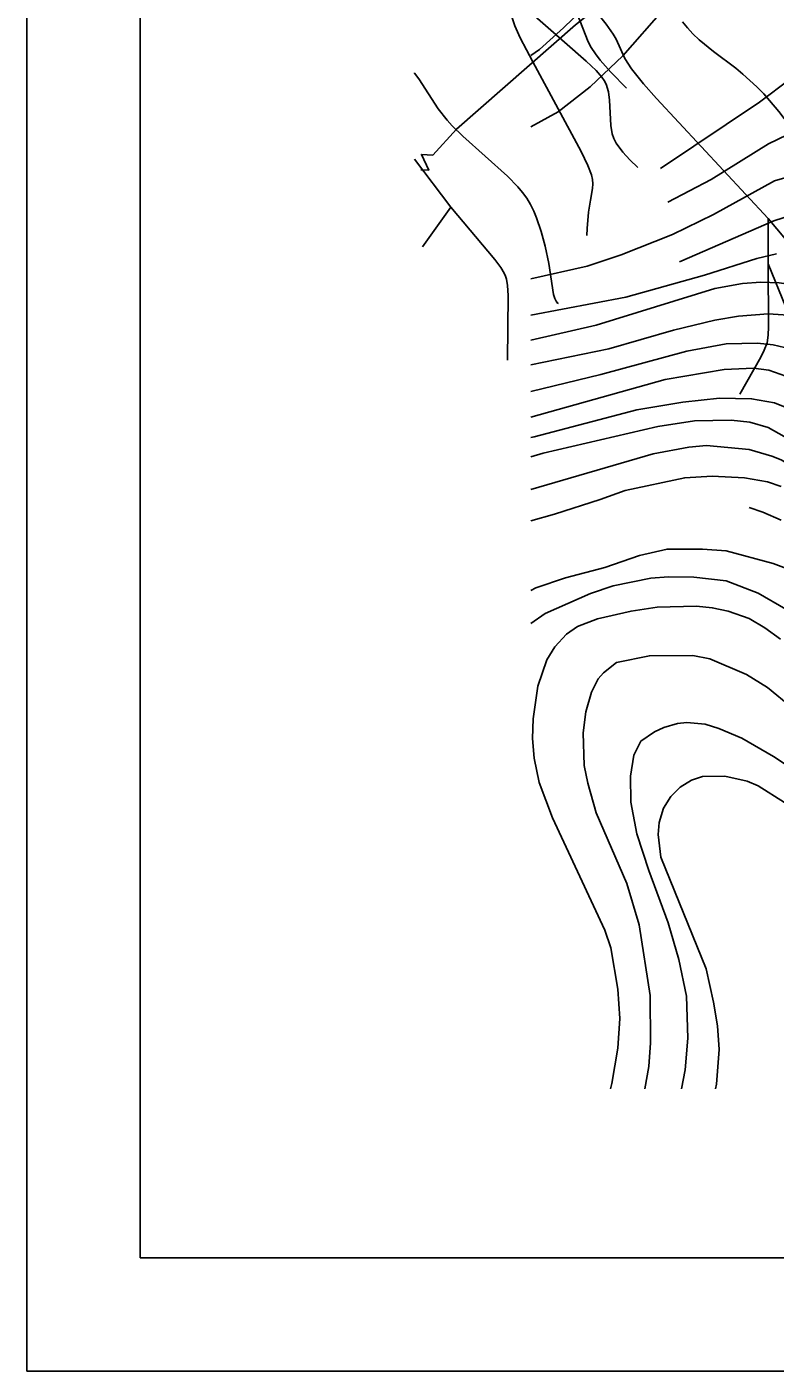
# Model space of a CAD drawing. Extents: x -709584 to -702006, y -1161789 to -1157496.
# Drawn here: x -709584 to -709254, y -1161766 to -1161172 of the extents above; entities that cross this region are included whole.
import ezdxf

# ---------------------------------------------------------------- set-up
doc = ezdxf.new("R2010")
doc.units = 0
for name, color, linetype in [('120_vrstevnice hlavní', 7, 'Continuous'), ('122_vrstevnice základní', 7, 'Continuous'), ('408_BPEJ_linie', 7, 'Continuous'), ('411_akumulovaný odtok', 7, 'Continuous'), ('800_mřížka', 7, 'Continuous')]:
    doc.layers.add(name, color=color, linetype=linetype)

msp = doc.modelspace()

# ---------------------------------------------------------------- linework, layer by layer
at = {"layer": '120_vrstevnice hlavní'}
for points in [[(-709157.13, -1161165.64), (-709167.98, -1161177.06), (-709174.77, -1161182.7), (-709182.44, -1161187.19), (-709194.59, -1161192.1), (-709206.74, -1161193.98), (-709214.84, -1161194.27), (-709226.99, -1161193.7), (-709247.24, -1161195.29), (-709260.84, -1161205.56), (-709304.52, -1161234.92)], [(-709059.93, -1161213.66), (-709067.3, -1161216.26), (-709082.06, -1161218.72), (-709091.89, -1161222.48), (-709101.73, -1161228.55), (-709114.75, -1161240.56), (-709134.95, -1161267.22), (-709141, -1161271.45), (-709148.82, -1161275.61), (-709161.92, -1161277.32), (-709170.87, -1161279.18), (-709178.97, -1161282.22), (-709195.17, -1161290.46), (-709215.42, -1161296.68), (-709223.81, -1161292.05), (-709240.01, -1161287.14), (-709252.16, -1161285.4), (-709260.26, -1161285.11), (-709268.36, -1161285.69), (-709280.51, -1161287.86), (-709332.87, -1161304.06), (-709361.7, -1161310.62)], [(-709239.28, -1161359.17), (-709257.08, -1161349.19), (-709265.18, -1161346.87), (-709273.28, -1161346.01), (-709289.48, -1161346.29), (-709305.68, -1161348.75), (-709356.3, -1161360.47), (-709361.7, -1161362.11)], [(-709361.7, -1161421.07), (-709359.48, -1161419.92), (-709346.47, -1161415.58), (-709329.11, -1161410.95), (-709313.78, -1161405.6), (-709301.63, -1161402.85), (-709286.01, -1161402.85), (-709275.59, -1161403.57), (-709254.76, -1161409.22), (-709247.82, -1161411.82), (-709237.26, -1161418.91), (-709230.32, -1161424.84), (-709205, -1161449.57), (-709194.3, -1161457.09)], [(-709249.84, -1161514.66), (-709261.42, -1161507.28), (-709266.33, -1161505.26), (-709276.17, -1161503.09), (-709286.01, -1161503.23), (-709290.92, -1161504.83), (-709295.84, -1161507.86), (-709300.04, -1161512.06), (-709303.22, -1161517.12), (-709305.1, -1161523.49), (-709305.53, -1161528.69), (-709304.38, -1161538.82), (-709284.41, -1161588), (-709281.09, -1161602.75), (-709279.35, -1161613.16), (-709278.63, -1161623.58), (-709279.79, -1161638.91), (-709280.25, -1161641)]]:
    msp.add_lwpolyline(points, dxfattribs=at)
at = {"layer": '122_vrstevnice základní'}
for points in [[(-709321.88, -1161148.13), (-709347.33, -1161172.87), (-709357.89, -1161182.41), (-709361.7, -1161185.06)], [(-709303.07, -1161164.62), (-709321.15, -1161185.16), (-709335.62, -1161198.9), (-709349.65, -1161209.9), (-709361.7, -1161216.57)], [(-709301.34, -1161249.82), (-709282.24, -1161239.69), (-709256.93, -1161224.07), (-709248.69, -1161220.02), (-709237.12, -1161216.98), (-709228.44, -1161215.83), (-709207.32, -1161218), (-709199.22, -1161217.71), (-709190.54, -1161215.97), (-709187.65, -1161214.81), (-709179.84, -1161210.19), (-709173.76, -1161204.69), (-709136.44, -1161161.58)], [(-709296.13, -1161276.14), (-709254.47, -1161257.92), (-709246.66, -1161255.46), (-709236.25, -1161253.72), (-709221.78, -1161252.13), (-709219.18, -1161252.42), (-709209.05, -1161255.31), (-709197.77, -1161255.17), (-709184.75, -1161252.28), (-709171.74, -1161250.11), (-709163.93, -1161248.08), (-709154.67, -1161243.31), (-709148.88, -1161237.67), (-709139.19, -1161221.18), (-709131.23, -1161209.61), (-709121.98, -1161200.06), (-709102.89, -1161183.28), (-709100.57, -1161180.68), (-709099.56, -1161178.36), (-709099.99, -1161172)], [(-709167.69, -1161226.67), (-709174.34, -1161230.15), (-709188.23, -1161234.2), (-709202.11, -1161235.93), (-709217.73, -1161235.93), (-709229.45, -1161232.89), (-709236.83, -1161236.08), (-709245.5, -1161237.81), (-709254.18, -1161240.27), (-709281.09, -1161255.17), (-709299.17, -1161263.99), (-709321.88, -1161272.96), (-709336.92, -1161278.02), (-709361.7, -1161283.61)], [(-709253.32, -1161272.53), (-709261.99, -1161274.55), (-709285.14, -1161281.93), (-709319.85, -1161291.62), (-709361.7, -1161299.65)], [(-709361.7, -1161321.53), (-709327.37, -1161314.47), (-709298.73, -1161306.23), (-709280.51, -1161301.89), (-709270.09, -1161300.01), (-709257.08, -1161299), (-709243.77, -1161299.86)], [(-709247.38, -1161314.47), (-709254.76, -1161312.74), (-709261.71, -1161312.02), (-709275.59, -1161312.3), (-709292.95, -1161315.49), (-709330.84, -1161325.76), (-709361.7, -1161333.31)], [(-709361.7, -1161344.61), (-709302.49, -1161327.93), (-709276.46, -1161323.59), (-709263.44, -1161323.01), (-709256.79, -1161323.88), (-709246.66, -1161327.35)], [(-709243.33, -1161342.68), (-709254.18, -1161338.34), (-709264.31, -1161336.46), (-709278.48, -1161336.17), (-709294.68, -1161338.05), (-709314.93, -1161341.38), (-709360.35, -1161353.24), (-709361.7, -1161353.63)], [(-709361.7, -1161376.48), (-709307.7, -1161360.76), (-709292.08, -1161357.87), (-709284.27, -1161357.14), (-709265.46, -1161358.88), (-709255.34, -1161361.77), (-709251.29, -1161363.51), (-709234.66, -1161373.34), (-709218.46, -1161389.25), (-709209.34, -1161394.75), (-709197.19, -1161399.52), (-709185.04, -1161401.11), (-709173.62, -1161404.01), (-709165.08, -1161400.39), (-709154.09, -1161392), (-709134.42, -1161375.37), (-709119.08, -1161364.67), (-709108.96, -1161360.04), (-709098.55, -1161356.71), (-709085.53, -1161353.67)], [(-709251.29, -1161375.22), (-709257.37, -1161373.2), (-709267.49, -1161371.46), (-709281.67, -1161370.59), (-709293.82, -1161371.32), (-709320.14, -1161376.96), (-709331.13, -1161381.01), (-709351.38, -1161387.37), (-709361.7, -1161390.32)], [(-709265.46, -1161384.48), (-709259.39, -1161386.51), (-709251.29, -1161390.12)], [(-709361.7, -1161435.66), (-709355.43, -1161431.2), (-709335.47, -1161422.38), (-709325.35, -1161419.05), (-709308.86, -1161415.72), (-709301.05, -1161415), (-709289.77, -1161415.15), (-709275.59, -1161416.88), (-709261.42, -1161422.23), (-709249.27, -1161429.32), (-709201.1, -1161469.39), (-709188.23, -1161477.63), (-709176.94, -1161480.81)], [(-709251.58, -1161442.63), (-709258.52, -1161437.57), (-709265.46, -1161433.52), (-709274.72, -1161430.19), (-709281.67, -1161428.74), (-709288.61, -1161428.02), (-709305.97, -1161428.45), (-709317.54, -1161430.19), (-709332.29, -1161433.66), (-709341.11, -1161436.99), (-709346.03, -1161440.31), (-709351.09, -1161445.96), (-709354.71, -1161451.74), (-709358.62, -1161463.31), (-709360.79, -1161477.78), (-709361.08, -1161486.46), (-709360.35, -1161495.13), (-709358.04, -1161505.84), (-709352.25, -1161521.46), (-709329.11, -1161570.93), (-709326.51, -1161578.74), (-709323.32, -1161596.96), (-709322.46, -1161609.98), (-709323.32, -1161623), (-709326.07, -1161638.62), (-709326.63, -1161641)], [(-709246.52, -1161472.72), (-709257.37, -1161463.89), (-709266.62, -1161458.11), (-709282.82, -1161451.31), (-709290.34, -1161449.72), (-709309.44, -1161449.86), (-709323.9, -1161452.9), (-709329.69, -1161457.38), (-709332, -1161460.13), (-709335.04, -1161465.92), (-709337.5, -1161474.59), (-709338.66, -1161483.85), (-709338.22, -1161498.32), (-709336.63, -1161506.13), (-709332.87, -1161519.15), (-709319.42, -1161550.39), (-709313.92, -1161568.61), (-709309.15, -1161599.86), (-709309, -1161620.69), (-709309.73, -1161631.1), (-709311.38, -1161641)], [(-709229.02, -1161511.19), (-709254.62, -1161494.27), (-709268.65, -1161486.31), (-709278.77, -1161481.97), (-709284.85, -1161480.09), (-709292.95, -1161479.37), (-709297, -1161479.8), (-709303.07, -1161481.54), (-709307.12, -1161483.42), (-709313.2, -1161487.61), (-709316.23, -1161493.69), (-709317.83, -1161502.95), (-709317.68, -1161514.52), (-709314.93, -1161528.4), (-709309.73, -1161544.6), (-709301.19, -1161567.75), (-709296.42, -1161583.95), (-709293.09, -1161600.15), (-709292.51, -1161618.66), (-709293.67, -1161632.55), (-709295.33, -1161641)]]:
    msp.add_lwpolyline(points, dxfattribs=at)
at = {"layer": '408_BPEJ_linie'}
msp.add_lwpolyline([(-709410.3, -1161235.49), (-709406.79, -1161235.64), (-709410, -1161228.66), (-709405, -1161229), (-709394.5, -1161217.5), (-709342, -1161171.5), (-709309.5, -1161145.5), (-709323.5, -1161127.5), (-709350, -1161089), (-709349, -1161073), (-709342.5, -1161073), (-709313.5, -1161067.5), (-709294, -1161082), (-709277.5, -1161095.5), (-709268, -1161109), (-709223, -1161117.5), (-709220, -1161083), (-709216.5, -1161064.5), (-709217.5, -1161051), (-709243, -1161012), (-709259, -1161016.5)], dxfattribs=at)
at = {"layer": '411_akumulovaný odtok'}
for p, q in [((-709409.49, -1161269.5), (-709396.99, -1161252)), ((-709256.99, -1161277), (-709256.99, -1161257))]:
    msp.add_line(p, q, dxfattribs=at)
for points in [[(-709319.49, -1161199.5), (-709326.5, -1161192.43), (-709331.09, -1161187.13), (-709333.23, -1161184.3), (-709335.08, -1161181.49), (-709336.46, -1161178.94), (-709340.18, -1161169.54), (-709342.16, -1161164.96), (-709343.33, -1161162.77), (-709344.81, -1161160.47), (-709348.21, -1161156.13), (-709351.96, -1161151.99), (-709357.85, -1161145.93), (-709411.99, -1161092)], [(-709256.99, -1161257), (-709306.33, -1161204.01), (-709312.07, -1161197.58), (-709317.34, -1161190.97), (-709320.25, -1161186.32), (-709324.1, -1161177.88), (-709325.42, -1161175.59), (-709328.53, -1161171.22), (-709333.87, -1161164.59), (-709335.79, -1161161.87), (-709337.61, -1161158.91), (-709339.21, -1161155.81), (-709340.47, -1161152.68), (-709341.24, -1161149.99), (-709341.99, -1161145.31), (-709342.09, -1161143.59), (-709341.99, -1161142)], [(-709336.99, -1161264.5), (-709336.93, -1161261.38), (-709336.28, -1161254.23), (-709335.49, -1161248.87), (-709334.5, -1161243.79), (-709334.33, -1161241.72), (-709334.53, -1161239.73), (-709335.03, -1161237.71), (-709336.58, -1161233.62), (-709339.61, -1161227.42), (-709360.89, -1161187.85), (-709366.44, -1161177.26), (-709368.76, -1161171.89), (-709370.7, -1161166.16), (-709371.73, -1161161.4), (-709372.04, -1161158.24), (-709371.99, -1161157)], [(-709314.49, -1161234.5), (-709318.02, -1161231.11), (-709321.19, -1161227.64), (-709324.11, -1161223.65), (-709325.19, -1161221.61), (-709325.88, -1161219.66), (-709326.44, -1161216), (-709327, -1161204.7), (-709327.49, -1161201.07), (-709328.52, -1161197.69), (-709329.39, -1161196.08), (-709330.46, -1161194.55), (-709332.98, -1161191.67), (-709337.27, -1161187.57), (-709371.99, -1161157)], [(-709236.99, -1161234.5), (-709236.9, -1161233.87), (-709237.35, -1161232.32), (-709238.54, -1161229.71), (-709240.4, -1161226.4), (-709242.84, -1161222.57), (-709245.73, -1161218.41), (-709252.3, -1161209.8), (-709259, -1161202.02), (-709262.06, -1161198.88), (-709268.17, -1161193.28), (-709271.36, -1161190.7), (-709281.17, -1161183.3), (-709287.43, -1161178.18), (-709290.32, -1161175.43), (-709292.64, -1161172.88), (-709294.81, -1161170.22)], [(-709349.49, -1161294.5), (-709349.94, -1161294.27), (-709350.51, -1161293.49), (-709351.13, -1161292.22), (-709351.69, -1161290.52), (-709353.77, -1161276.81), (-709355.4, -1161269.22), (-709357.18, -1161262.74), (-709359.27, -1161256.62), (-709360.5, -1161253.66), (-709361.9, -1161250.79), (-709363.51, -1161248.05), (-709365.39, -1161245.46), (-709367.47, -1161243), (-709372.03, -1161238.34), (-709391.74, -1161220.61), (-709396.46, -1161216.01), (-709398.7, -1161213.61), (-709402.69, -1161208.61), (-709411.23, -1161195.36), (-709413.02, -1161192.77), (-709413.06, -1161192.72)], [(-709396.99, -1161252), (-709413.06, -1161230.72)], [(-709371.99, -1161319.5), (-709371.82, -1161290.94), (-709372.05, -1161286.53), (-709372.51, -1161283.7), (-709372.92, -1161282.34), (-709373.48, -1161281.04), (-709374.94, -1161278.57), (-709377.59, -1161275.02), (-709396.99, -1161252)], [(-709226.99, -1161307), (-709230.83, -1161291.42), (-709231.95, -1161288.24), (-709233, -1161286.22), (-709236.47, -1161281.52), (-709256.99, -1161257)], [(-709269.49, -1161334.5), (-709260.28, -1161318.17), (-709258.72, -1161315.06), (-709257.54, -1161311.86), (-709257.03, -1161308.37), (-709256.9, -1161304.79), (-709256.99, -1161277)], [(-709246.99, -1161339.5), (-709246.92, -1161309.49), (-709247.03, -1161305.76), (-709247.44, -1161302.09), (-709248.05, -1161299.64), (-709249.29, -1161296.04), (-709256.99, -1161277)]]:
    msp.add_lwpolyline(points, dxfattribs=at)
at = {"layer": '800_mřížka'}
for points in [[(-702006.48, -1161765.53), (-709584.12, -1161765.53), (-709584.12, -1157496.46), (-702006.48, -1157496.46)], [(-702056.48, -1161715.53), (-709534.12, -1161715.53), (-709534.12, -1157546.46), (-702056.48, -1157546.46)]]:
    msp.add_lwpolyline(points, close=True, dxfattribs=at)

doc.saveas('drawing.dxf')
